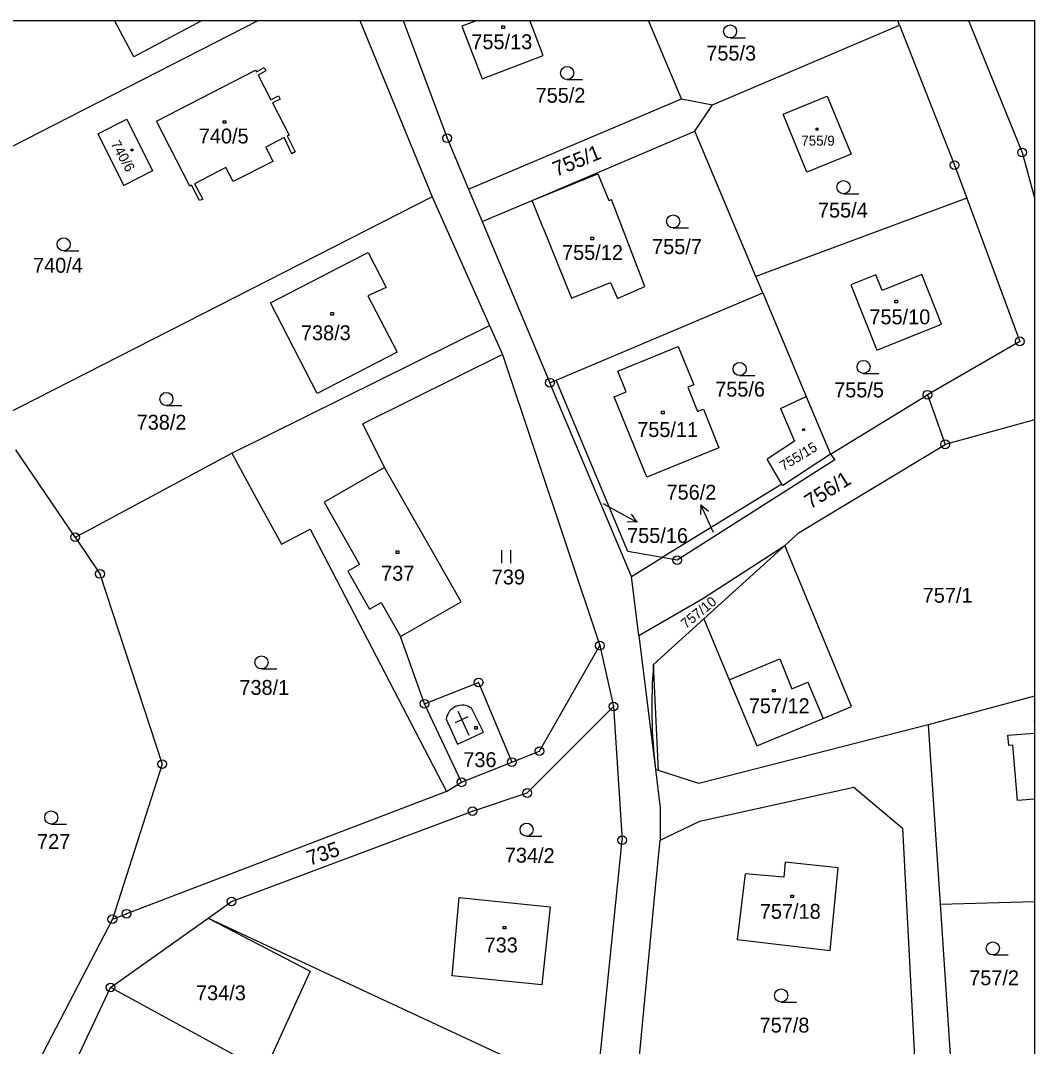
# Model space of a CAD drawing. Extents: x -468021 to -466942, y -1130484 to -1128584.
# Drawn here: x -467057.5 to -466941.7, y -1128701.2 to -1128583.9 of the extents above; entities that cross this region are included whole.
import ezdxf

# ---------------------------------------------------------------- set-up
doc = ezdxf.new("R2010")
doc.units = 0
doc.layers.add('Default', color=7, linetype='Continuous')
doc.layers.add('DKM', color=7, linetype='Continuous')

msp = doc.modelspace()

# ---------------------------------------------------------------- linework, layer by layer
at = {"layer": 'Default'}
msp.add_lwpolyline([(-468020.6, -1128583.91), (-466941.68, -1128583.91), (-466941.68, -1130484.41), (-468020.6, -1130484.41)], close=True, dxfattribs=at)
at = {"layer": 'DKM'}
for p, q in [((-467073.66, -1128606.06), (-467030.36, -1128583.91)), ((-467044.59, -1128588.07), (-467046.8, -1128583.91)), ((-467036.77, -1128583.91), (-467044.59, -1128588.07)), ((-467018.78, -1128583.91), (-467010.51, -1128604.05)), ((-467013.83, -1128583.91), (-467008.79, -1128597.37)), ((-467005.37, -1128583.91), (-467007.1, -1128584.57)), ((-466997.83, -1128587.9), (-466999.35, -1128583.91)), ((-466982.02, -1128592.88), (-466985.79, -1128583.91)), ((-466978.48, -1128593.56), (-466957.09, -1128584.45)), ((-466957.09, -1128584.45), (-466957.3, -1128583.91)), ((-466957.09, -1128584.45), (-466950.81, -1128600.45)), ((-466949.22, -1128583.91), (-466943.1, -1128598.99)), ((-467007.1, -1128584.57), (-467004.8, -1128590.56)), ((-467002.52, -1128584.51), (-467002.22, -1128584.51)), ((-467002.52, -1128584.81), (-467002.52, -1128584.51)), ((-467002.22, -1128584.81), (-467002.52, -1128584.81)), ((-467002.22, -1128584.51), (-467002.22, -1128584.81)), ((-466976.46, -1128585.91), (-466974.71, -1128585.91)), ((-467004.8, -1128590.56), (-466997.83, -1128587.9)), ((-467041.98, -1128595.41), (-467030.68, -1128589.57)), ((-467030.68, -1128589.57), (-467030.58, -1128589.77)), ((-467030.58, -1128589.77), (-467029.71, -1128589.3)), ((-467029.51, -1128589.68), (-467030.38, -1128590.15)), ((-467030.38, -1128590.15), (-467028.94, -1128592.96)), ((-467029.71, -1128589.3), (-467029.51, -1128589.68)), ((-466995.08, -1128590.66), (-466993.33, -1128590.66)), ((-467028.94, -1128592.96), (-467028.04, -1128592.54)), ((-467028.04, -1128592.54), (-467027.85, -1128592.91)), ((-466970.4, -1128594.61), (-466965.35, -1128592.55)), ((-466965.35, -1128592.55), (-466962.64, -1128599.2)), ((-467027.85, -1128592.91), (-467028.75, -1128593.33)), ((-467028.75, -1128593.33), (-467026.83, -1128597)), ((-467006.35, -1128603.18), (-466982.02, -1128592.88)), ((-466982.02, -1128592.88), (-466978.48, -1128593.56)), ((-466980.47, -1128596.57), (-466978.48, -1128593.56)), ((-466967.68, -1128601.23), (-466970.4, -1128594.61)), ((-467048.7, -1128596.85), (-467045.37, -1128595.17)), ((-467045.37, -1128595.17), (-467042.46, -1128601.11)), ((-467038.17, -1128602.83), (-467041.98, -1128595.41)), ((-467034.36, -1128595.36), (-467034.06, -1128595.36)), ((-467034.36, -1128595.66), (-467034.36, -1128595.36)), ((-467034.06, -1128595.66), (-467034.36, -1128595.66)), ((-467034.06, -1128595.36), (-467034.06, -1128595.66)), ((-467048.7, -1128596.85), (-467045.71, -1128602.78)), ((-467027.42, -1128597.3), (-467029.5, -1128598.37)), ((-467026.53, -1128599.14), (-467027.42, -1128597.3)), ((-467026.83, -1128597), (-467027.05, -1128597.11)), ((-467027.05, -1128597.11), (-467026.15, -1128598.94)), ((-467008.79, -1128597.37), (-467006.35, -1128603.18)), ((-466999.07, -1128604.47), (-466980.47, -1128596.57)), ((-466973.5, -1128613.17), (-466980.47, -1128596.57)), ((-466966.63, -1128596.23), (-466966.43, -1128596.23)), ((-466966.63, -1128596.43), (-466966.63, -1128596.23)), ((-466966.43, -1128596.43), (-466966.63, -1128596.43)), ((-466966.43, -1128596.23), (-466966.43, -1128596.43)), ((-467029.5, -1128598.37), (-467028.7, -1128600.02)), ((-467044.89, -1128598.6), (-467044.69, -1128598.6)), ((-467044.89, -1128598.8), (-467044.89, -1128598.6)), ((-467044.69, -1128598.8), (-467044.89, -1128598.8)), ((-467044.69, -1128598.6), (-467044.69, -1128598.8)), ((-467026.15, -1128598.94), (-467026.53, -1128599.14)), ((-466962.64, -1128599.2), (-466967.68, -1128601.23)), ((-466943.1, -1128598.99), (-466941.68, -1128604.18)), ((-467034.06, -1128600.71), (-467037.65, -1128602.56)), ((-467033.23, -1128602.33), (-467034.06, -1128600.71)), ((-467028.7, -1128600.02), (-467033.23, -1128602.33)), ((-466950.81, -1128600.45), (-466949.42, -1128604.2)), ((-467042.46, -1128601.11), (-467045.71, -1128602.78)), ((-466999.07, -1128604.47), (-466991.56, -1128601.44)), ((-466991.56, -1128601.44), (-466990.33, -1128604.5)), ((-467038.01, -1128602.74), (-467038.17, -1128602.83)), ((-467037.07, -1128604.5), (-467038.01, -1128602.74)), ((-467037.65, -1128602.56), (-467036.71, -1128604.32)), ((-467006.35, -1128603.18), (-467004.8, -1128606.87)), ((-467010.51, -1128604.05), (-467059.4, -1128629.02)), ((-467036.71, -1128604.32), (-467037.07, -1128604.5)), ((-467010.51, -1128604.05), (-467003.94, -1128618.75)), ((-466990.33, -1128604.5), (-466990.01, -1128604.37)), ((-466986.19, -1128614.32), (-466990.01, -1128604.37)), ((-466949.42, -1128604.2), (-466973.5, -1128613.17)), ((-466963.5, -1128603.71), (-466961.75, -1128603.71)), ((-466949.42, -1128604.2), (-466943.35, -1128620.58)), ((-467004.8, -1128606.87), (-466999.07, -1128604.47)), ((-466997.84, -1128607.52), (-466999.07, -1128604.47)), ((-467004.8, -1128606.87), (-466997.04, -1128625.31)), ((-466997.84, -1128607.52), (-466994.58, -1128615.63)), ((-466982.97, -1128607.62), (-466981.22, -1128607.62)), ((-466992.36, -1128608.68), (-466992.06, -1128608.68)), ((-466992.36, -1128608.98), (-466992.36, -1128608.68)), ((-466992.06, -1128608.98), (-466992.36, -1128608.98)), ((-466992.06, -1128608.68), (-466992.06, -1128608.98)), ((-467052.6, -1128610.24), (-467050.85, -1128610.24)), ((-467019.83, -1128611.46), (-467017.81, -1128610.42)), ((-467017.81, -1128610.42), (-467015.76, -1128614.42)), ((-467028.97, -1128616.16), (-467019.83, -1128611.46)), ((-466972.72, -1128615.02), (-466973.5, -1128613.17)), ((-466959.79, -1128612.99), (-466962.67, -1128614.13)), ((-466959.08, -1128614.75), (-466959.79, -1128612.99)), ((-466954.57, -1128612.94), (-466959.08, -1128614.75)), ((-466952.32, -1128618.63), (-466954.57, -1128612.94)), ((-467015.76, -1128614.42), (-467017.83, -1128615.36)), ((-466994.58, -1128615.63), (-466990.11, -1128613.85)), ((-466990.11, -1128613.85), (-466989.33, -1128615.7)), ((-466989.33, -1128615.7), (-466986.19, -1128614.32)), ((-466962.67, -1128614.13), (-466959.71, -1128621.57)), ((-467017.83, -1128615.36), (-467014.51, -1128621.8)), ((-466996.34, -1128625.02), (-466972.72, -1128615.02)), ((-466972.72, -1128615.02), (-466967.78, -1128626.89)), ((-466957.65, -1128615.86), (-466957.35, -1128615.86)), ((-466957.65, -1128616.16), (-466957.65, -1128615.86)), ((-466957.35, -1128615.86), (-466957.35, -1128616.16)), ((-467023.62, -1128626.55), (-467028.97, -1128616.16)), ((-467022.08, -1128617.28), (-467021.78, -1128617.28)), ((-467022.08, -1128617.58), (-467022.08, -1128617.28)), ((-467021.78, -1128617.28), (-467021.78, -1128617.58)), ((-466957.35, -1128616.16), (-466957.65, -1128616.16)), ((-467021.78, -1128617.58), (-467022.08, -1128617.58)), ((-467033.39, -1128633.35), (-467003.94, -1128618.75)), ((-467003.94, -1128618.75), (-467002.47, -1128622.07)), ((-466959.71, -1128621.57), (-466952.32, -1128618.63)), ((-466943.35, -1128620.58), (-466953.91, -1128626.68)), ((-467014.51, -1128621.8), (-467023.62, -1128626.55)), ((-466989.29, -1128623.98), (-466982.41, -1128621.18)), ((-466982.41, -1128621.18), (-466980.61, -1128625.55)), ((-467002.47, -1128622.07), (-467018.41, -1128630)), ((-467002.47, -1128622.07), (-466991.33, -1128655.35)), ((-466988.32, -1128626.36), (-466989.29, -1128623.98)), ((-466961.21, -1128624.25), (-466959.46, -1128624.25)), ((-466997.04, -1128625.31), (-466996.34, -1128625.02)), ((-466988.86, -1128644.75), (-466997.04, -1128625.31)), ((-466988.14, -1128644.59), (-466996.34, -1128625.02)), ((-466975.37, -1128624.49), (-466973.62, -1128624.49)), ((-466989.71, -1128626.93), (-466988.32, -1128626.36)), ((-466980.61, -1128625.55), (-466981.3, -1128625.82)), ((-466981.3, -1128625.82), (-466980.19, -1128628.58)), ((-466964.97, -1128633.47), (-466953.91, -1128626.68)), ((-466953.91, -1128626.68), (-466953.37, -1128628.19)), ((-466985.97, -1128636.11), (-466989.71, -1128626.93)), ((-466970.71, -1128628.25), (-466967.78, -1128626.89)), ((-466967.78, -1128626.89), (-466964.97, -1128633.47)), ((-467040.86, -1128627.92), (-467039.11, -1128627.92)), ((-466984.31, -1128628.55), (-466984.01, -1128628.55)), ((-466984.31, -1128628.85), (-466984.31, -1128628.55)), ((-466984.01, -1128628.85), (-466984.31, -1128628.85)), ((-466984.01, -1128628.55), (-466984.01, -1128628.85)), ((-466980.19, -1128628.58), (-466979.51, -1128628.31)), ((-466979.51, -1128628.31), (-466977.73, -1128632.74)), ((-466970.71, -1128628.25), (-466969.11, -1128631.98)), ((-466953.37, -1128628.19), (-466951.9, -1128632.35)), ((-467015.96, -1128634.99), (-467018.41, -1128630)), ((-466941.68, -1128629.53), (-466951.9, -1128632.35)), ((-466968.16, -1128630.57), (-466967.96, -1128630.57)), ((-466968.16, -1128630.77), (-466968.16, -1128630.57)), ((-466967.96, -1128630.77), (-466968.16, -1128630.77)), ((-466967.96, -1128630.57), (-466967.96, -1128630.77)), ((-466969.11, -1128631.98), (-466972.23, -1128634.04)), ((-466968.58, -1128642.42), (-466951.9, -1128632.35)), ((-467051.3, -1128642.96), (-467058.06, -1128632.98)), ((-467050.2, -1128642.37), (-467033.39, -1128633.35)), ((-467033.39, -1128633.35), (-467030.89, -1128637.99)), ((-466977.73, -1128632.74), (-466985.97, -1128636.11)), ((-466964.97, -1128633.47), (-466970.44, -1128637.06)), ((-466964.97, -1128633.47), (-466964.5, -1128634.11)), ((-466964.5, -1128634.11), (-466982.51, -1128645.59)), ((-466970.54, -1128636.89), (-466972.23, -1128634.04)), ((-467015.96, -1128634.99), (-467022.83, -1128638.97)), ((-467007.17, -1128650.35), (-467015.96, -1128634.99)), ((-466970.54, -1128636.89), (-466984.22, -1128645.29)), ((-466970.44, -1128637.06), (-466970.54, -1128636.89)), ((-467030.89, -1128637.99), (-467027.7, -1128643.77)), ((-467022.83, -1128638.97), (-467018.79, -1128646.08)), ((-466990.92, -1128639.16), (-466989.73, -1128639.81)), ((-466979.79, -1128639.26), (-466979.84, -1128640.38)), ((-466978.56, -1128642), (-466979.79, -1128639.26)), ((-466979.79, -1128639.26), (-466978.92, -1128639.97)), ((-466989.73, -1128639.81), (-466987.09, -1128641.24)), ((-466987.09, -1128641.24), (-466987.73, -1128640.32)), ((-466987.09, -1128641.24), (-466988.21, -1128641.2)), ((-467051.3, -1128642.96), (-467050.2, -1128642.37)), ((-467051.3, -1128642.96), (-467048.45, -1128647.16)), ((-467027.7, -1128643.77), (-467024.45, -1128642.05)), ((-467024.45, -1128642.05), (-467008.85, -1128672.02)), ((-466978.36, -1128642.44), (-466978.56, -1128642)), ((-466968.58, -1128642.42), (-466970.22, -1128643.91)), ((-466979.59, -1128649.95), (-466970.22, -1128643.91)), ((-466970.22, -1128643.91), (-466979.45, -1128652.29)), ((-466962.57, -1128662.32), (-466970.22, -1128643.91)), ((-467014.61, -1128644.51), (-467014.31, -1128644.51)), ((-467014.61, -1128644.81), (-467014.61, -1128644.51)), ((-467014.31, -1128644.81), (-467014.61, -1128644.81)), ((-467014.31, -1128644.51), (-467014.31, -1128644.81)), ((-467002.55, -1128645.93), (-467002.55, -1128644.43)), ((-467001.55, -1128644.43), (-467001.55, -1128645.93)), ((-466987.73, -1128647.44), (-466988.86, -1128644.75)), ((-466984.22, -1128645.29), (-466988.14, -1128644.59)), ((-466985.72, -1128646.21), (-466984.22, -1128645.29)), ((-466982.51, -1128645.59), (-466984.22, -1128645.29)), ((-467018.79, -1128646.08), (-467020.12, -1128646.83)), ((-466987.73, -1128647.44), (-466985.72, -1128646.21)), ((-467048.45, -1128647.16), (-467041.34, -1128668.89)), ((-467020.12, -1128646.83), (-467017.64, -1128651.17)), ((-466986.89, -1128654.18), (-466987.73, -1128647.44)), ((-466986.89, -1128654.18), (-466979.59, -1128649.95)), ((-467017.64, -1128651.17), (-467016.33, -1128650.43)), ((-467016.33, -1128650.43), (-467014.13, -1128654.3)), ((-467014.13, -1128654.3), (-467007.17, -1128650.35)), ((-466979.45, -1128652.29), (-466985.21, -1128657.52)), ((-466979.45, -1128652.29), (-466976.55, -1128659.26)), ((-467011.38, -1128661.99), (-467014.13, -1128654.3)), ((-466986.89, -1128654.18), (-466984.98, -1128669.51)), ((-466998.24, -1128667.41), (-466991.33, -1128655.35)), ((-466991.33, -1128655.35), (-466989.78, -1128662.31)), ((-466976.55, -1128659.26), (-466970.79, -1128656.87)), ((-466970.79, -1128656.87), (-466969.42, -1128660.3)), ((-467030, -1128658.02), (-467028.25, -1128658.02)), ((-466984.63, -1128669.62), (-466985.21, -1128657.52)), ((-466976.55, -1128659.26), (-466973.41, -1128666.82)), ((-467011.38, -1128661.99), (-467005.19, -1128659.56)), ((-467005.19, -1128659.56), (-467001.39, -1128668.66)), ((-466971.62, -1128660.35), (-466971.32, -1128660.35)), ((-466971.62, -1128660.65), (-466971.62, -1128660.35)), ((-466971.32, -1128660.65), (-466971.62, -1128660.65)), ((-466971.32, -1128660.35), (-466971.32, -1128660.65)), ((-466969.42, -1128660.3), (-466967.56, -1128659.52)), ((-466967.56, -1128659.52), (-466965.83, -1128663.67)), ((-466941.68, -1128661.14), (-466953.83, -1128664.4)), ((-467008.75, -1128667.58), (-467011.38, -1128661.99)), ((-467006.29, -1128665.61), (-467007.54, -1128662.88)), ((-467004.62, -1128665.24), (-467006.01, -1128662.49)), ((-466999.64, -1128672.19), (-466989.78, -1128662.31)), ((-466989.78, -1128662.31), (-466988.79, -1128677.59)), ((-466965.83, -1128663.67), (-466962.57, -1128662.32)), ((-467008.9, -1128663.76), (-467007.61, -1128666.62)), ((-467007.85, -1128664.13), (-467006.4, -1128663.46)), ((-466973.41, -1128666.82), (-466965.83, -1128663.67)), ((-466941.68, -1128664), (-466941.69, -1128663.92)), ((-466941.69, -1128663.92), (-466941.68, -1128663.92)), ((-467007.61, -1128666.62), (-467004.62, -1128665.24)), ((-467005.64, -1128664.61), (-467005.34, -1128664.61)), ((-467005.64, -1128664.91), (-467005.64, -1128664.61)), ((-467005.34, -1128664.91), (-467005.64, -1128664.91)), ((-467005.34, -1128664.61), (-467005.34, -1128664.91)), ((-466953.83, -1128664.4), (-466980.05, -1128671.11)), ((-466953.83, -1128664.4), (-466952.47, -1128684.89)), ((-466944.73, -1128665.58), (-466941.68, -1128665.34)), ((-466944.63, -1128666.77), (-466944.73, -1128665.58)), ((-467007.15, -1128670.97), (-467008.75, -1128667.58)), ((-467001.39, -1128668.66), (-466998.24, -1128667.41)), ((-466944.16, -1128666.73), (-466944.63, -1128666.77)), ((-466943.61, -1128673.06), (-466944.16, -1128666.73)), ((-467041.34, -1128668.89), (-467047.04, -1128686.61)), ((-467007.15, -1128670.97), (-467001.39, -1128668.66)), ((-466984.98, -1128669.51), (-466984.44, -1128673.89)), ((-466984.63, -1128669.62), (-466984.98, -1128669.51)), ((-466980.05, -1128671.11), (-466984.63, -1128669.62)), ((-467008.85, -1128672.02), (-467007.15, -1128670.97)), ((-467008.85, -1128672.02), (-467045.42, -1128685.99)), ((-467005.9, -1128674.27), (-466999.64, -1128672.19)), ((-466979.92, -1128675.42), (-466962.33, -1128671.51)), ((-466962.33, -1128671.51), (-466956.78, -1128676.23)), ((-466941.68, -1128672.89), (-466943.61, -1128673.06)), ((-467033.43, -1128684.6), (-467005.9, -1128674.27)), ((-466984.44, -1128673.89), (-466984.45, -1128677.59)), ((-467054.02, -1128675.74), (-467052.27, -1128675.74)), ((-466984.45, -1128677.59), (-466979.92, -1128675.42)), ((-466956.78, -1128676.23), (-466955.06, -1128708.53)), ((-466999.71, -1128677.13), (-466997.96, -1128677.13)), ((-466991.79, -1128707.11), (-466988.79, -1128677.59)), ((-466984.97, -1128682.98), (-466984.45, -1128677.59)), ((-466970.15, -1128680.09), (-466970.33, -1128681.81)), ((-466964.1, -1128680.75), (-466970.15, -1128680.09)), ((-466974.73, -1128681.44), (-466975.67, -1128688.92)), ((-466970.33, -1128681.81), (-466974.73, -1128681.44)), ((-466965.02, -1128690.19), (-466964.1, -1128680.75)), ((-467008.2, -1128693.08), (-467007.43, -1128684.13)), ((-467007.43, -1128684.13), (-466997, -1128685.19)), ((-466986.94, -1128703.44), (-466984.97, -1128682.98)), ((-466969.51, -1128683.85), (-466969.21, -1128683.85)), ((-466969.51, -1128684.15), (-466969.51, -1128683.85)), ((-466969.21, -1128683.85), (-466969.21, -1128684.15)), ((-467036.09, -1128686.49), (-467033.43, -1128684.6)), ((-466997, -1128685.19), (-466997.98, -1128694.11)), ((-466969.21, -1128684.15), (-466969.51, -1128684.15)), ((-466952.47, -1128684.89), (-466941.68, -1128684.58)), ((-466952.47, -1128684.89), (-466950.86, -1128709.24)), ((-467047.04, -1128686.61), (-467045.42, -1128685.99)), ((-467047.04, -1128686.61), (-467057.5, -1128706.75)), ((-467047.24, -1128694.42), (-467036.09, -1128686.49)), ((-467036.09, -1128686.49), (-466991.79, -1128707.11)), ((-467036.09, -1128686.49), (-467024.44, -1128692.54)), ((-467002.4, -1128687.43), (-467002.1, -1128687.43)), ((-467002.4, -1128687.73), (-467002.4, -1128687.43)), ((-467002.1, -1128687.43), (-467002.1, -1128687.73)), ((-467002.1, -1128687.73), (-467002.4, -1128687.73)), ((-466975.67, -1128688.92), (-466965.02, -1128690.19)), ((-466946.44, -1128690.7), (-466944.69, -1128690.7)), ((-467024.44, -1128692.54), (-467029.67, -1128703.98)), ((-466997.98, -1128694.11), (-467008.2, -1128693.08)), ((-467055.38, -1128711.69), (-467047.24, -1128694.42)), ((-467029.67, -1128703.98), (-467047.24, -1128694.42)), ((-466970.62, -1128696.08), (-466968.87, -1128696.08))]:
    msp.add_line(p, q, dxfattribs=at)
for centre, radius in [((-466976.46, -1128585.16), 0.75), ((-466995.08, -1128589.91), 0.75), ((-467008.79, -1128597.37), 0.5), ((-467008.79, -1128597.37), 0.01), ((-466943.1, -1128598.99), 0.5), ((-466943.1, -1128598.99), 0.01), ((-466950.81, -1128600.45), 0.5), ((-466950.81, -1128600.45), 0.01), ((-466963.5, -1128602.96), 0.75), ((-466982.97, -1128606.87), 0.75), ((-467052.6, -1128609.49), 0.75), ((-466943.35, -1128620.58), 0.5), ((-466943.35, -1128620.58), 0.01), ((-466975.37, -1128623.74), 0.75), ((-466961.21, -1128623.5), 0.75), ((-466997.04, -1128625.31), 0.5), ((-466997.04, -1128625.31), 0.01), ((-467040.86, -1128627.17), 0.75), ((-466953.91, -1128626.68), 0.5), ((-466953.91, -1128626.68), 0.01), ((-466951.9, -1128632.35), 0.5), ((-466951.9, -1128632.35), 0.01), ((-467051.3, -1128642.96), 0.5), ((-467051.3, -1128642.96), 0.01), ((-466982.51, -1128645.59), 0.5), ((-466982.51, -1128645.59), 0.01), ((-467048.45, -1128647.16), 0.5), ((-467048.45, -1128647.16), 0.01), ((-466991.33, -1128655.35), 0.5), ((-466991.33, -1128655.35), 0.01), ((-467030, -1128657.27), 0.75), ((-467005.19, -1128659.56), 0.5), ((-467005.19, -1128659.56), 0.01), ((-467011.38, -1128661.99), 0.5), ((-466989.78, -1128662.31), 0.5), ((-467011.38, -1128661.99), 0.01), ((-466989.78, -1128662.31), 0.01), ((-466998.24, -1128667.41), 0.5), ((-466998.24, -1128667.41), 0.01), ((-467041.34, -1128668.89), 0.5), ((-467041.34, -1128668.89), 0.01), ((-467001.39, -1128668.66), 0.5), ((-467001.39, -1128668.66), 0.01), ((-467007.15, -1128670.97), 0.5), ((-467007.15, -1128670.97), 0.01), ((-466999.64, -1128672.19), 0.5), ((-466999.64, -1128672.19), 0.01), ((-467054.02, -1128674.99), 0.75), ((-467005.9, -1128674.27), 0.5), ((-467005.9, -1128674.27), 0.01), ((-466999.71, -1128676.38), 0.75), ((-466988.79, -1128677.59), 0.5), ((-466988.79, -1128677.59), 0.01), ((-467033.43, -1128684.6), 0.5), ((-467033.43, -1128684.6), 0.01), ((-467047.04, -1128686.61), 0.5), ((-467045.42, -1128685.99), 0.5), ((-467045.42, -1128685.99), 0.01), ((-467047.04, -1128686.61), 0.01), ((-466946.44, -1128689.95), 0.75), ((-467047.24, -1128694.42), 0.5), ((-467047.24, -1128694.42), 0.01), ((-466970.62, -1128695.33), 0.75)]:
    msp.add_circle(centre, radius, dxfattribs=at)
for centre, radius, start, end in [((-466927.28, -1128662.41), 58.13, 175.1786, 187.0193), ((-467007.07, -1128664.01), 1.85, 55.2425, 172.2033)]:
    msp.add_arc(centre, radius, start, end, dxfattribs=at)

# ---------------------------------------------------------------- texts
for s, height, p in [('755/13', 1.7, (-467006.02, -1128587.19)), ('755/3', 1.7, (-466979.18, -1128588.49)), ('755/2', 1.7, (-466998.68, -1128593.31)), ('740/5', 1.7, (-467037.16, -1128597.96)), ('755/9', 1.14, (-466968.32, -1128598.21)), ('755/4', 1.7, (-466966.42, -1128606.43)), ('755/7', 1.7, (-466985.37, -1128610.6)), ('755/12', 1.7, (-466995.66, -1128611.27)), ('740/4', 1.7, (-467056.1, -1128612.74)), ('755/10', 1.7, (-466960.54, -1128618.63)), ('738/3', 1.7, (-467025.49, -1128620.45)), ('755/6', 1.7, (-466978.16, -1128626.89)), ('755/5', 1.7, (-466964.57, -1128626.98)), ('738/2', 1.7, (-467044.26, -1128630.67)), ('755/11', 1.7, (-466987.07, -1128631.51)), ('756/2', 1.7, (-466983.72, -1128638.67)), ('755/16', 0.1, (-466991.07, -1128639.2)), ('755/16', 1.7, (-466988.23, -1128643.62)), ('756/2', 0.1, (-466978.36, -1128642.44)), ('737', 1.7, (-467016.33, -1128647.93)), ('739', 1.7, (-467003.69, -1128648.36)), ('757/1', 1.7, (-466954.45, -1128650.45)), ('738/1', 1.7, (-467032.52, -1128660.98)), ('757/12', 1.7, (-466974.32, -1128663.07)), ('736', 1.7, (-467006.94, -1128669.23)), ('727', 1.7, (-467055.64, -1128678.58)), ('757/18', 1.7, (-466973.06, -1128686.57)), ('733', 1.7, (-467004.51, -1128690.41)), ('757/2', 1.7, (-466949.14, -1128694.16)), ('734/3', 1.7, (-467037.48, -1128695.88)), ('757/8', 1.7, (-466973.09, -1128699.57))]:
    msp.add_text(s, height=height, dxfattribs=at).set_placement(p)
for s, height, rotation, p in [('740/6', 1.14, 299.3726, (-467047.27, -1128598)), ('755/1', 1.7, 21.9801, (-466996.32, -1128601.77)), ('755/15', 1.14, 31.5571, (-466970.36, -1128635.42)), ('756/1', 1.7, 32.2377, (-466967.29, -1128639.8)), ('757/10', 1.14, 39.2454, (-466981.51, -1128653.47)), ('735', 1.7, 18.9247, (-467024.5, -1128680.52)), ('734/2', 1.7, 359.0755, (-467002.21, -1128680.12))]:
    msp.add_text(s, height=height, rotation=rotation, dxfattribs=at).set_placement(p)

doc.saveas('drawing.dxf')
